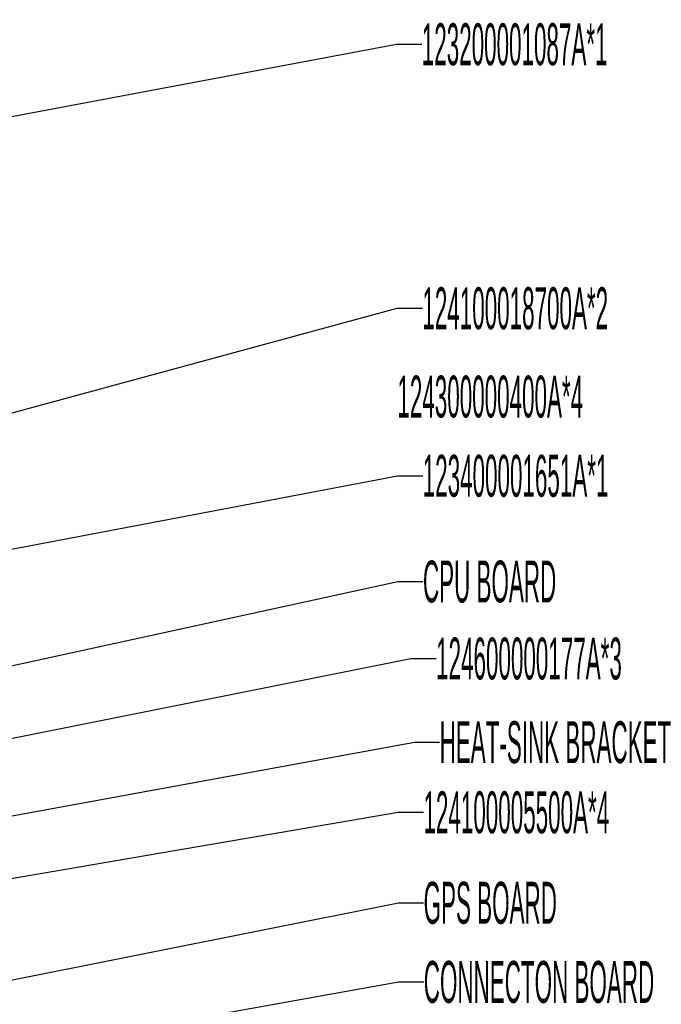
# Model space of a CAD drawing. Extents: x 0 to 1189, y 0 to 841.
# Tile 297 of 297: x 716 to 869, y 482 to 717. Entities that reach past the tile are written whole.
import ezdxf

# ---------------------------------------------------------------- set-up
doc = ezdxf.new("R2010")
doc.units = 0
doc.header["$LTSCALE"] = 65.395
doc.layers.get('0').update_dxf_attribs({"linetype": 'CONTINUOUS'})
doc.styles.get("Standard").update_dxf_attribs({"font": 'txt', "width": 0.4})

msp = doc.modelspace()

# ---------------------------------------------------------------- linework, layer by layer
at = {"color": 2, "linetype": 'Continuous'}
for p, q in [((649.96, 681.62), (805.64, 710.85)), ((805.64, 710.85), (811.64, 710.85)), ((644.07, 603.86), (805.78, 647.83)), ((805.78, 647.83), (811.78, 647.83)), ((633.22, 575), (805.86, 607.83)), ((805.86, 607.83), (811.86, 607.83)), ((647.82, 548.14), (805.92, 582.59)), ((805.92, 582.59), (811.92, 582.59)), ((599.67, 522.41), (809.06, 564.2)), ((809.06, 564.2), (815.06, 564.2)), ((624.05, 510.18), (809.89, 544.24)), ((809.89, 544.24), (815.89, 544.24)), ((602.12, 492.59), (806.04, 527.49)), ((806.04, 527.49), (812.04, 527.49)), ((600.31, 464.82), (806.08, 505.9)), ((806.08, 505.9), (812.08, 505.9)), ((580.02, 446.65), (806.12, 487)), ((806.12, 487), (812.12, 487))]:
    msp.add_line(p, q, dxfattribs=at)

# ---------------------------------------------------------------- texts
at = {"color": 2, "linetype": 'Continuous', "width": 0.4}
for s, p in [('123200001087A*1', (811.64, 705.85)), ('124100018700A*2', (811.78, 642.83)), ('124300000400A*4', (805.82, 621.74)), ('123400001651A*1', (811.86, 602.83)), ('CPU BOARD', (811.92, 577.59)), ('124600000177A*3', (815.06, 559.2)), ('HEAT-SINK BRACKET', (815.89, 539.24)), ('124100005500A*4', (812.04, 522.49)), ('GPS BOARD', (812.08, 500.9)), ('CONNECTON BOARD', (812.12, 482))]:
    msp.add_text(s, height=10, dxfattribs=at).set_placement(p)

doc.saveas('drawing.dxf')
